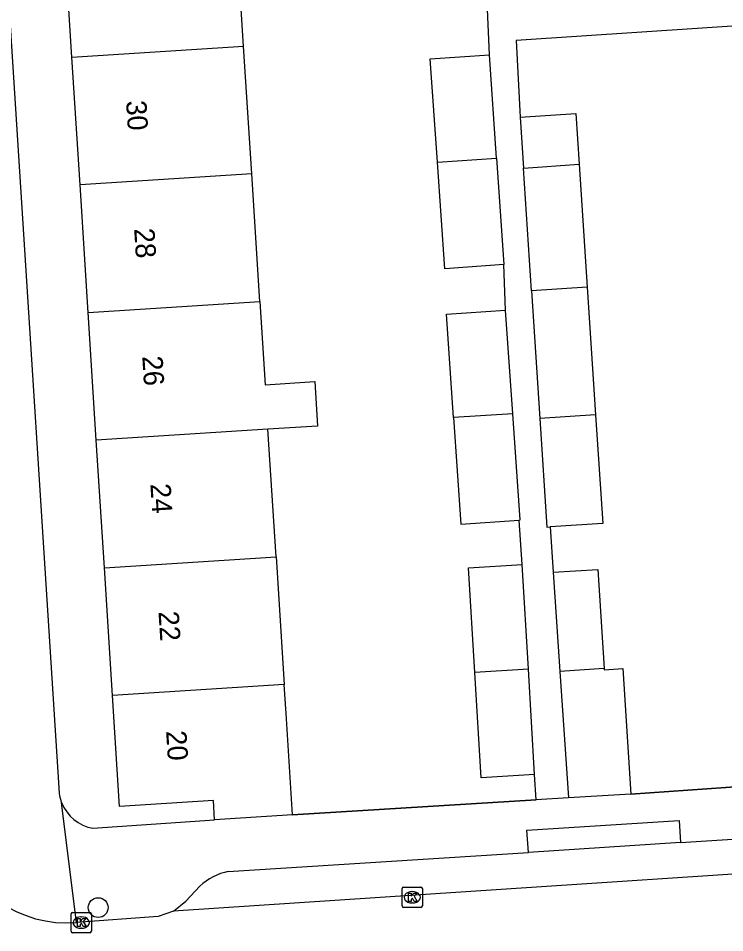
# Model space of a CAD drawing. Extents: x 159689 to 160786, y 387323 to 388339.
# Drawn here: x 160708.7 to 160743.49, y 387614.47 to 387659.54 of the extents above; entities that cross this region are included whole.
import ezdxf

# ---------------------------------------------------------------- set-up
doc = ezdxf.new("R2010")
doc.units = 0
for name, color, linetype in [('IMGEO_Boom', 7, 'Continuous'), ('IMGEO_Kolk', 7, 'Continuous'), ('IMGEO_Muur', 7, 'Continuous'), ('IMGEO_Pand', 7, 'Continuous'), ('IMGEO_Pand_nummerreeks', 7, 'Continuous'), ('IMGEO_Rijbaan_lokaal_open', 7, 'Continuous'), ('IMGEO_Voetpad_open', 7, 'Continuous')]:
    doc.layers.add(name, color=color, linetype=linetype)

msp = doc.modelspace()

# ---------------------------------------------------------------- linework, layer by layer
at = {"layer": 'IMGEO_Boom'}
msp.add_circle((160712.635, 387615.705), 0.489, dxfattribs=at)
at = {"layer": 'IMGEO_Kolk'}
for p, q in [((160727.602, 387615.788), (160727.602, 387616.64)), ((160727.677, 387616.714), (160728.529, 387616.714)), ((160728.09, 387616.494), (160728.115, 387616.494)), ((160728.603, 387616.64), (160728.603, 387615.788)), ((160728.529, 387615.714), (160727.677, 387615.714)), ((160728.113, 387615.934), (160728.088, 387615.934)), ((160711.298, 387614.542), (160711.298, 387615.394)), ((160711.373, 387615.468), (160712.225, 387615.468)), ((160711.786, 387615.248), (160711.811, 387615.248)), ((160712.299, 387615.394), (160712.299, 387614.542)), ((160711.809, 387614.688), (160711.784, 387614.688)), ((160712.225, 387614.468), (160711.373, 387614.468))]:
    msp.add_line(p, q, dxfattribs=at)
for points in [[(160727.602, 387615.788), (160727.602, 387616.64)], [(160727.677, 387616.714), (160728.529, 387616.714)], [(160728.603, 387616.64), (160728.603, 387615.788)], [(160727.923, 387616.414), (160728.046, 387616.414), (160728.046, 387616.263), (160728.176, 387616.414), (160728.34, 387616.414), (160728.194, 387616.263), (160728.347, 387616.014), (160728.195, 387616.014), (160728.11, 387616.178), (160728.046, 387616.111), (160728.046, 387616.014), (160727.923, 387616.014), (160727.923, 387616.414)], [(160728.529, 387615.714), (160727.677, 387615.714)], [(160711.298, 387614.542), (160711.298, 387615.394)], [(160711.373, 387615.468), (160712.225, 387615.468)], [(160711.619, 387615.168), (160711.742, 387615.168), (160711.742, 387615.017), (160711.872, 387615.168), (160712.036, 387615.168), (160711.89, 387615.017), (160712.043, 387614.768), (160711.891, 387614.768), (160711.806, 387614.932), (160711.742, 387614.865), (160711.742, 387614.768), (160711.619, 387614.768), (160711.619, 387615.168)], [(160712.299, 387615.394), (160712.299, 387614.542)], [(160712.225, 387614.468), (160711.373, 387614.468)]]:
    msp.add_lwpolyline(points, dxfattribs=at)
for centre, start, end in [((160727.679, 387616.638), 91.552, 178.448), ((160727.679, 387616.638), 91.552, 178.448), ((160728.527, 387616.638), 1.552, 88.448), ((160728.527, 387616.638), 1.552, 88.448), ((160727.679, 387615.79), 181.552, 268.448), ((160727.679, 387615.79), 181.552, 268.448), ((160728.527, 387615.79), 271.552, 358.448), ((160728.527, 387615.79), 271.552, 358.448), ((160711.375, 387615.392), 91.552, 178.448), ((160711.375, 387615.392), 91.552, 178.448), ((160712.223, 387615.392), 1.552, 88.448), ((160712.223, 387615.392), 1.552, 88.448), ((160711.375, 387614.544), 181.552, 268.448), ((160711.375, 387614.544), 181.552, 268.448), ((160712.223, 387614.544), 271.552, 358.448), ((160712.223, 387614.544), 271.552, 358.448)]:
    msp.add_arc(centre, 0.0765, start, end, dxfattribs=at)
for centre, major_axis, ratio, start_param, end_param in [((160728.089, 387616.214), (-0.387, 0.002), 0.722429, 4.712389, 7.853982), ((160728.114, 387616.214), (-0.39, 0.002), 0.717154, 1.570796, 4.712389), ((160711.785, 387614.968), (-0.387, 0.002), 0.722429, 4.712389, 7.853982), ((160711.81, 387614.968), (-0.39, 0.002), 0.717154, 1.570796, 4.712389)]:
    msp.add_ellipse(centre, major_axis=major_axis, ratio=ratio, start_param=start_param, end_param=end_param, dxfattribs=at)
at = {"layer": 'IMGEO_Muur'}
for points in [[(160738.874, 387621.303), (160751.972, 387622.209)], [(160722.203, 387620.282), (160734.208, 387621.012)]]:
    msp.add_lwpolyline(points, dxfattribs=at)
at = {"layer": 'IMGEO_Pand'}
for points in [[(160719.797, 387658.162), (160719.398, 387664.456)], [(160711.343, 387657.625), (160710.943, 387663.919)], [(160711.343, 387657.625), (160719.797, 387658.162)], [(160720.197, 387651.869), (160719.797, 387658.162)], [(160711.742, 387651.332), (160711.343, 387657.625)], [(160729.343, 387652.45), (160728.992, 387657.532), (160731.903, 387657.733)], [(160732.255, 387652.635), (160731.903, 387657.733)], [(160733.42, 387654.668), (160736.169, 387654.847), (160736.332, 387652.34)], [(160733.42, 387654.668), (160733.583, 387652.154)], [(160729.343, 387652.45), (160732.255, 387652.635)], [(160732.255, 387652.635), (160732.617, 387647.396)], [(160732.617, 387647.396), (160729.706, 387647.195), (160729.343, 387652.45)], [(160733.583, 387652.154), (160736.332, 387652.34)], [(160733.978, 387646.096), (160733.583, 387652.154)], [(160736.332, 387652.34), (160736.727, 387646.281)], [(160720.197, 387651.869), (160711.742, 387651.332)], [(160720.596, 387645.576), (160720.197, 387651.869)], [(160712.142, 387645.039), (160711.742, 387651.332)], [(160736.727, 387646.281), (160733.978, 387646.096)], [(160736.727, 387646.281), (160737.137, 387640)], [(160733.978, 387646.096), (160734.388, 387639.814)], [(160712.142, 387645.039), (160720.596, 387645.576)], [(160720.596, 387645.576), (160720.857, 387641.475), (160723.301, 387641.63), (160723.44, 387639.438), (160720.996, 387639.283)], [(160712.541, 387638.746), (160712.142, 387645.039)], [(160730.142, 387639.864), (160729.791, 387644.946), (160732.702, 387645.147)], [(160733.054, 387640.049), (160732.702, 387645.147)], [(160733.054, 387640.049), (160730.142, 387639.864)], [(160733.363, 387634.806), (160733.416, 387634.81), (160733.054, 387640.049)], [(160737.137, 387640), (160734.388, 387639.814)], [(160737.137, 387640), (160737.486, 387634.641), (160734.901, 387634.473)], [(160730.142, 387639.864), (160730.505, 387634.609), (160733.363, 387634.806)], [(160734.388, 387639.814), (160734.737, 387634.462), (160734.901, 387634.473)], [(160720.996, 387639.283), (160712.541, 387638.746)], [(160721.396, 387632.989), (160720.996, 387639.283)], [(160712.941, 387632.452), (160712.541, 387638.746)], [(160712.941, 387632.452), (160721.396, 387632.989)], [(160721.396, 387632.989), (160721.796, 387626.696)], [(160713.341, 387626.159), (160712.941, 387632.452)], [(160731.189, 387627.293), (160730.881, 387632.454), (160733.515, 387632.611)], [(160733.823, 387627.46), (160733.515, 387632.611)], [(160735.047, 387632.235), (160737.242, 387632.374), (160737.551, 387627.494)], [(160735.047, 387632.235), (160735.381, 387627.347)], [(160733.823, 387627.46), (160731.189, 387627.293)], [(160734.133, 387622.266), (160731.499, 387622.108), (160731.189, 387627.293)], [(160734.133, 387622.266), (160733.823, 387627.46)], [(160737.551, 387627.494), (160735.381, 387627.347)], [(160735.381, 387627.347), (160735.807, 387621.109)], [(160737.551, 387627.494), (160737.555, 387627.427), (160738.482, 387627.485), (160738.874, 387621.303)], [(160721.796, 387626.696), (160713.341, 387626.159)], [(160722.203, 387620.282), (160721.886, 387625.272), (160721.796, 387626.696)], [(160718.37, 387620.039), (160718.31, 387620.979), (160713.688, 387620.686), (160713.341, 387626.159)], [(160738.874, 387621.303), (160735.807, 387621.109)], [(160722.203, 387620.282), (160718.37, 387620.039)]]:
    msp.add_lwpolyline(points, dxfattribs=at)
at = {"layer": 'IMGEO_Rijbaan_lokaal_open'}
for points in [[(160763.028, 387618.62), (160716.345, 387615.523)], [(160716.345, 387615.523), (160715.587, 387615.271), (160711.566, 387614.964)]]:
    msp.add_lwpolyline(points, dxfattribs=at)
msp.add_arc((160711.114, 387620.777), 5.83, 195.7092, 274.4438, dxfattribs=at)
at = {"layer": 'IMGEO_Voetpad_open'}
for points in [[(160706.117, 387693.195), (160710.697, 387621.607)], [(160731.903, 387657.733), (160731.818, 387659.983)], [(160748.327, 387659.439), (160733.224, 387658.448), (160733.42, 387654.668)], [(160732.702, 387645.147), (160732.617, 387647.396)], [(160733.515, 387632.611), (160733.363, 387634.806)], [(160734.901, 387634.473), (160735.047, 387632.235)], [(160734.209, 387621.012), (160734.133, 387622.266)], [(160751.972, 387622.209), (160738.874, 387621.303)], [(160734.209, 387621.012), (160722.203, 387620.282)], [(160735.807, 387621.109), (160734.209, 387621.012)], [(160711.566, 387614.964), (160710.834, 387620.877)], [(160741.31, 387618.906), (160760.299, 387620.136)], [(160712.378, 387619.614), (160718.37, 387620.039)], [(160733.828, 387618.416), (160733.748, 387619.514), (160741.246, 387619.993), (160741.31, 387618.906)], [(160741.31, 387618.906), (160733.828, 387618.416)], [(160719.045, 387617.478), (160733.828, 387618.416)], [(160716.345, 387615.523), (160716.957, 387616.017), (160717.643, 387616.759)]]:
    msp.add_lwpolyline(points, dxfattribs=at)
for centre, radius, start, end in [((160712.74, 387621.613), 2.043, 180.1574, 201.1009), ((160712.722, 387621.61), 2.025, 201.2168, 260.2165), ((160719.526, 387614.814), 2.707, 100.2313, 134.0697)]:
    msp.add_arc(centre, radius, start, end, dxfattribs=at)

# ---------------------------------------------------------------- texts
at = {"layer": 'IMGEO_Pand_nummerreeks'}
for s, rotation, p in [('30', 273.6313, (160714.006, 387655.46)), ('28', 273.6323, (160714.404, 387649.167)), ('26', 273.6317, (160714.804, 387642.877)), ('24', 273.6327, (160715.203, 387636.584)), ('22', 273.6369, (160715.603, 387630.293)), ('20', 273.6278, (160715.978, 387624.404))]:
    msp.add_text(s, height=1, rotation=rotation, dxfattribs=at).set_placement(p)

doc.saveas('drawing.dxf')
